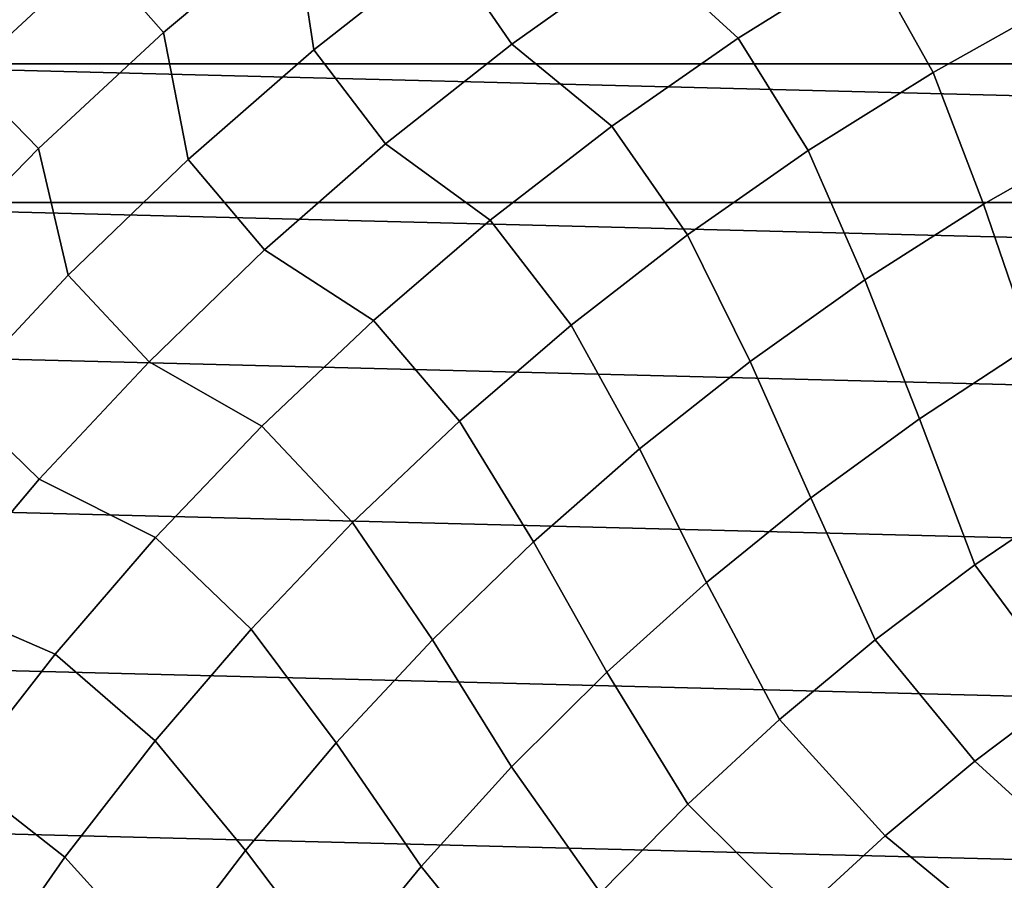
# Model space of a CAD drawing. Header units: metres. Extents: x -248 to 28, y -28 to 28.
# Tile 396 of 507: x -17.35 to -10.26, y 12.38 to 18.58. Entities that reach past the tile are written whole.
import ezdxf

# ---------------------------------------------------------------- set-up
doc = ezdxf.new("R2010")
doc.units = ezdxf.units.M
doc.layers.add('solid_10_061_053_XXX', color=7, linetype='CONTINUOUS')

msp = doc.modelspace()

# ---------------------------------------------------------------- linework, layer by layer
at = {"layer": 'solid_10_061_053_XXX'}
for points in [[(-14.390761, 20.016331, 138.351929), (-15.370605, 19.274128, 138.351929), (-15.231529, 18.359472, 139.504547), (-14.289239, 19.102026, 139.504547)], [(-15.833052, 19.854019, 137.162735), (-16.803011, 19.040127, 137.162735), (-16.312233, 18.484007, 138.351929), (-15.370605, 19.274128, 138.351929)], [(-13.310808, 19.796265, 139.504547), (-14.289239, 19.102026, 139.504547), (-13.806652, 18.39999, 140.617996), (-12.863484, 19.071289, 140.617996)], [(-12.863484, 19.071289, 140.617996), (-12.178074, 18.442957, 141.689758), (-11.23915, 19.029703, 141.689758), (-11.887739, 19.694288, 140.617996)], [(-10.272019, 19.568693, 141.689758), (-11.23915, 19.029703, 141.689758), (-10.775381, 18.196783, 142.717407), (-9.850036, 18.713861, 142.717407)], [(-17.731195, 18.178898, 137.162735), (-16.803011, 19.040127, 137.162735), (-17.255861, 19.553268, 135.939667), (-18.209061, 18.668829, 135.939667)], [(-15.370605, 19.274128, 138.351929), (-16.312233, 18.484007, 138.351929), (-16.135296, 17.570486, 139.504547), (-15.231529, 18.359472, 139.504547)], [(-19.206964, 18.257668, -9.8), (-18.257591, 19.207035, -9.8), (19.206892, 18.257742, -9.8)], [(-18.257591, 19.207035, -9.8), (18.257515, 19.207106, -9.8), (19.206892, 18.257742, -9.8)], [(-14.289239, 19.102026, 139.504547), (-15.231529, 18.359472, 139.504547), (-14.714853, 17.682093, 140.617996), (-13.806652, 18.39999, 140.617996)], [(-13.806652, 18.39999, 140.617996), (-13.086434, 17.809923, 141.689758), (-12.178074, 18.442957, 141.689758), (-12.863484, 19.071289, 140.617996)], [(-16.803011, 19.040127, 137.162735), (-17.731195, 18.178898, 137.162735), (-17.213308, 17.647932, 138.351929), (-16.312233, 18.484007, 138.351929)], [(-11.23915, 19.029703, 141.689758), (-12.178074, 18.442957, 141.689758), (-11.673656, 17.633989, 142.717407), (-10.775381, 18.196783, 142.717407)], [(-9.850036, 18.713861, 142.717407), (-10.775381, 18.196783, 142.717407), (-10.411393, 17.248451, 143.698639), (-9.530457, 17.750397, 143.698639)], [(-16.312233, 18.484007, 138.351929), (-17.213308, 17.647932, 138.351929), (-16.998253, 16.737059, 139.504547), (-16.135296, 17.570486, 139.504547)], [(-12.178074, 18.442957, 141.689758), (-13.086434, 17.809923, 141.689758), (-12.5426, 17.02689, 142.717407), (-11.673656, 17.633989, 142.717407)], [(-15.231529, 18.359472, 139.504547), (-16.135296, 17.570486, 139.504547), (-15.585788, 16.919413, 140.617996), (-14.714853, 17.682093, 140.617996)], [(-14.714853, 17.682093, 140.617996), (-13.961952, 17.132193, 141.689758), (-13.086434, 17.809923, 141.689758), (-13.806652, 18.39999, 140.617996)], [(-20.10705, 17.261415, -9.8), (-19.206964, 18.257668, -9.8), (20.106983, 17.261494, -9.8)], [(-19.206964, 18.257668, -9.8), (19.206892, 18.257742, -9.8), (20.106983, 17.261494, -9.8)], [(-17.731195, 18.178898, 137.162735), (-18.615297, 17.272472, 137.162735), (-18.071587, 16.767982, 138.351929), (-17.213308, 17.647932, 138.351929)], [(-10.775381, 18.196783, 142.717407), (-11.673656, 17.633989, 142.717407), (-11.265961, 16.702824, 143.698639), (-10.411393, 17.248451, 143.698639)], [(-13.086434, 17.809923, 141.689758), (-13.961952, 17.132193, 141.689758), (-13.380032, 16.377012, 142.717407), (-12.5426, 17.02689, 142.717407)], [(-10.065368, 16.233688, 144.631226), (-9.231166, 16.722136, 144.631226), (-9.530457, 17.750397, 143.698639), (-10.411393, 17.248451, 143.698639)], [(-17.213308, 17.647932, 138.351929), (-18.071587, 16.767982, 138.351929), (-17.818218, 15.8613, 139.504547), (-16.998253, 16.737059, 139.504547)], [(-15.585788, 16.919413, 140.617996), (-14.80243, 16.411465, 141.689758), (-13.961952, 17.132193, 141.689758), (-14.714853, 17.682093, 140.617996)], [(-11.673656, 17.633989, 142.717407), (-12.5426, 17.02689, 142.717407), (-12.091996, 16.114895, 143.698639), (-11.265961, 16.702824, 143.698639)], [(-16.135296, 17.570486, 139.504547), (-16.998253, 16.737059, 139.504547), (-16.41725, 16.113882, 140.617996), (-15.585788, 16.919413, 140.617996)], [(-20.10705, 17.261415, -9.8), (20.955479, 16.220909, -9.8), (21.750195, 15.138661, -9.8), (-20.955542, 16.220827, -9.8)], [(-20.10705, 17.261415, -9.8), (20.106983, 17.261494, -9.8), (20.955479, 16.220909, -9.8)], [(-10.873788, 15.703662, 144.631226), (-10.065368, 16.233688, 144.631226), (-10.411393, 17.248451, 143.698639), (-11.265961, 16.702824, 143.698639)], [(-13.961952, 17.132193, 141.689758), (-14.80243, 16.411465, 141.689758), (-14.183848, 15.685988, 142.717407), (-13.380032, 16.377012, 142.717407)], [(-12.5426, 17.02689, 142.717407), (-13.380032, 16.377012, 142.717407), (-12.887407, 15.486153, 143.698639), (-12.091996, 16.114895, 143.698639)], [(-16.41725, 16.113882, 140.617996), (-15.605759, 15.649549, 141.689758), (-14.80243, 16.411465, 141.689758), (-15.585788, 16.919413, 140.617996)], [(-16.998253, 16.737059, 139.504547), (-17.818218, 15.8613, 139.504547), (-17.207132, 15.267543, 140.617996), (-16.41725, 16.113882, 140.617996)], [(-11.654358, 15.133413, 144.631226), (-10.873788, 15.703662, 144.631226), (-11.265961, 16.702824, 143.698639), (-12.091996, 16.114895, 143.698639)], [(-14.80243, 16.411465, 141.689758), (-15.605759, 15.649549, 141.689758), (-14.952028, 14.955555, 142.717407), (-14.183848, 15.685988, 142.717407)], [(-13.380032, 16.377012, 142.717407), (-14.183848, 15.685988, 142.717407), (-13.650181, 14.818191, 143.698639), (-12.887407, 15.486153, 143.698639)], [(-10.474664, 14.652575, 145.513077), (-9.732201, 15.155883, 145.513077), (-10.065368, 16.233688, 144.631226), (-10.873788, 15.703662, 144.631226)], [(-20.955542, 16.220827, -9.8), (21.750195, 15.138661, -9.8), (22.489058, 14.01757, -9.8), (-21.750252, 15.138578, -9.8)], [(-17.207132, 15.267543, 140.617996), (-16.369921, 14.84836, 141.689758), (-15.605759, 15.649549, 141.689758), (-16.41725, 16.113882, 140.617996)], [(-12.405078, 14.524404, 144.631226), (-11.654358, 15.133413, 144.631226), (-12.091996, 16.114895, 143.698639), (-12.887407, 15.486153, 143.698639)], [(-17.818218, 15.8613, 139.504547), (-18.593117, 14.945425, 139.504547), (-17.953438, 14.382537, 140.617996), (-17.207132, 15.267543, 140.617996)], [(-14.183848, 15.685988, 142.717407), (-14.952028, 14.955555, 142.717407), (-14.378383, 14.1127, 143.698639), (-13.650181, 14.818191, 143.698639)], [(-11.191148, 14.112927, 145.513077), (-10.474664, 14.652575, 145.513077), (-10.873788, 15.703662, 144.631226), (-11.654358, 15.133413, 144.631226)], [(-15.605759, 15.649549, 141.689758), (-16.369921, 14.84836, 141.689758), (-15.682643, 14.187547, 142.717407), (-14.952028, 14.955555, 142.717407)], [(-13.124024, 13.878193, 144.631226), (-12.405078, 14.524404, 144.631226), (-12.887407, 15.486153, 143.698639), (-13.650181, 14.818191, 143.698639)], [(-17.953438, 14.382537, 140.617996), (-17.093, 14.009905, 141.689758), (-16.369921, 14.84836, 141.689758), (-17.207132, 15.267543, 140.617996)], [(-21.750252, 15.138578, -9.8), (22.489058, 14.01757, -9.8), (23.170195, 12.860483, -9.8), (-22.489111, 14.017485, -9.8)], [(-11.879878, 13.53828, 145.513077), (-11.191148, 14.112927, 145.513077), (-11.654358, 15.133413, 144.631226), (-12.405078, 14.524404, 144.631226)], [(-9.106821, 14.214555, 146.342194), (-9.732201, 15.155883, 145.513077), (-10.474664, 14.652575, 145.513077), (-9.802862, 13.743786, 146.342194)], [(-14.952028, 14.955555, 142.717407), (-15.682643, 14.187547, 142.717407), (-15.07017, 13.371468, 143.698639), (-14.378383, 14.1127, 143.698639)], [(-16.369921, 14.84836, 141.689758), (-17.093, 14.009905, 141.689758), (-16.373856, 13.383894, 142.717407), (-15.682643, 14.187547, 142.717407)], [(-13.809357, 13.196436, 144.631226), (-13.124024, 13.878193, 144.631226), (-13.650181, 14.818191, 143.698639), (-14.378383, 14.1127, 143.698639)], [(-9.802862, 13.743786, 146.342194), (-10.474664, 14.652575, 145.513077), (-11.191148, 14.112927, 145.513077), (-10.474615, 13.238965, 146.342194)], [(-12.539145, 12.930056, 145.513077), (-11.879878, 13.53828, 145.513077), (-12.405078, 14.524404, 144.631226), (-13.124024, 13.878193, 144.631226)], [(-18.654274, 13.461105, 140.617996), (-17.773182, 13.13629, 141.689758), (-17.093, 14.009905, 141.689758), (-17.953438, 14.382537, 140.617996)], [(-15.682643, 14.187547, 142.717407), (-16.373856, 13.383894, 142.717407), (-15.723792, 12.596371, 143.698639), (-15.07017, 13.371468, 143.698639)], [(-14.459319, 12.48088, 144.631226), (-13.809357, 13.196436, 144.631226), (-14.378383, 14.1127, 143.698639), (-15.07017, 13.371468, 143.698639)], [(-10.474615, 13.238965, 146.342194), (-11.191148, 14.112927, 145.513077), (-11.879878, 13.53828, 145.513077), (-11.120416, 12.701343, 146.342194)], [(-22.489111, 14.017485, -9.8), (23.170195, 12.860483, -9.8), (23.791882, 11.670311, -9.8), (-23.170242, 12.860395, -9.8)], [(-17.093, 14.009905, 141.689758), (-17.773182, 13.13629, 141.689758), (-17.023932, 12.546615, 142.717407), (-16.373856, 13.383894, 142.717407)], [(-13.167315, 12.289764, 145.513077), (-12.539145, 12.930056, 145.513077), (-13.124024, 13.878193, 144.631226), (-13.809357, 13.196436, 144.631226)], [(-8.969813, 12.901792, 147.116699), (-9.802862, 13.743786, 146.342194), (-10.474615, 13.238965, 146.342194), (-9.599326, 12.440527, 147.116699)], [(-11.120416, 12.701343, 146.342194), (-11.879878, 13.53828, 145.513077), (-12.539145, 12.930056, 145.513077), (-11.738665, 12.132251, 146.342194)], [(-16.373856, 13.383894, 142.717407), (-17.023932, 12.546615, 142.717407), (-16.337591, 11.789372, 143.698639), (-15.723792, 12.596371, 143.698639)], [(-15.072247, 11.733356, 144.631226), (-14.459319, 12.48088, 144.631226), (-15.07017, 13.371468, 143.698639), (-15.723792, 12.596371, 143.698639)], [(-13.76283, 11.618995, 145.513077), (-13.167315, 12.289764, 145.513077), (-13.809357, 13.196436, 144.631226), (-14.459319, 12.48088, 144.631226)], [(-9.599326, 12.440527, 147.116699), (-10.474615, 13.238965, 146.342194), (-11.120416, 12.701343, 146.342194), (-10.205161, 11.948575, 147.116699)], [(-17.773182, 13.13629, 141.689758), (-18.408758, 12.229707, 141.689758), (-17.631235, 11.677814, 142.717407), (-17.023932, 12.546615, 142.717407)], [(-11.738665, 12.132251, 146.342194), (-12.539145, 12.930056, 145.513077), (-13.167315, 12.289764, 145.513077), (-12.327828, 11.5331, 146.342194)], [(-23.170242, 12.860395, -9.8), (23.791882, 11.670311, -9.8), (24.352528, 10.450079, -9.8), (-23.791927, 11.67022, -9.8)], [(-10.205161, 11.948575, 147.116699), (-11.120416, 12.701343, 146.342194), (-11.738665, 12.132251, 146.342194), (-10.785824, 11.427151, 147.116699)], [(-17.023932, 12.546615, 142.717407), (-17.631235, 11.677814, 142.717407), (-16.910013, 10.952517, 143.698639), (-16.337591, 11.789372, 143.698639)], [(-15.64657, 10.955779, 144.631226), (-15.072247, 11.733356, 144.631226), (-15.723792, 12.596371, 143.698639), (-16.337591, 11.789372, 143.698639)], [(-14.324211, 10.919409, 145.513077), (-13.76283, 11.618995, 145.513077), (-14.459319, 12.48088, 144.631226), (-15.072247, 11.733356, 144.631226)]]:
    msp.add_3dface(points, dxfattribs=at)

doc.saveas('drawing.dxf')
